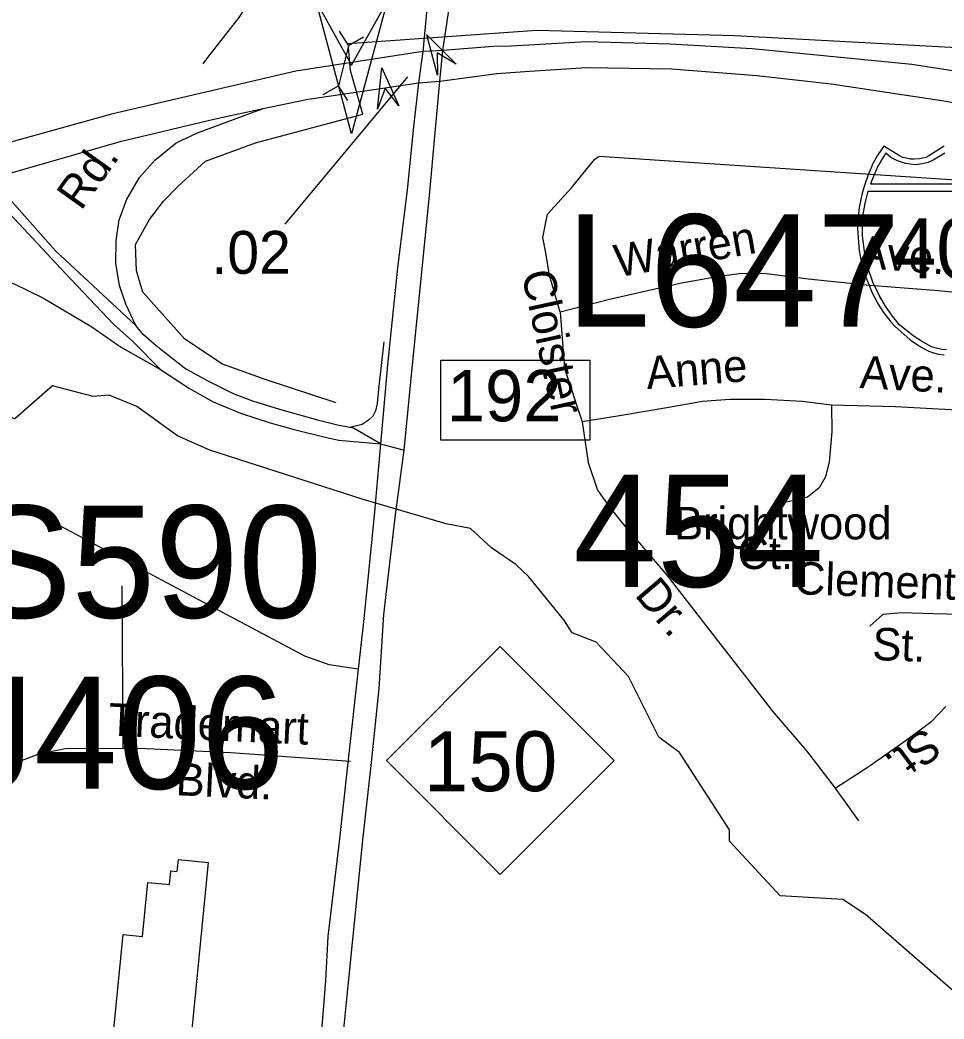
# Model space of a CAD drawing. Extents: x 1547597 to 1699558, y 810033 to 920809.
# Drawn here: x 1626906 to 1629607, y 842310 to 845229 of the extents above; entities that cross this region are included whole.
import ezdxf

# ---------------------------------------------------------------- set-up
doc = ezdxf.new("R2010")
doc.units = 0
for name, color, linetype in [('Exist Cultural Shopping Center Building Footprint', 7, 'Continuous'), ('Exist Hydrographic Creek Single Shore', 7, 'Continuous'), ('Exist Road Non-System Structure Non-Sys Other Number Label', 7, 'Continuous'), ('Exist Road Non-System Type 51', 7, 'Continuous'), ('Exist Road Non-System Type 51 Label', 7, 'Continuous'), ('Exist Road Primary Interstate Divided Center Attributed', 7, 'Continuous'), ('Exist Road Primary Interstate Interchange CELL', 7, 'Continuous'), ('Exist Road Primary Interstate Ramp 1 Lane Attributed', 7, 'Continuous'), ('Exist Road Primary Interstate Shield CELL', 7, 'Continuous'), ('Exist Road Primary Interstate Shield Number Label', 7, 'Continuous'), ('Exist Road Primary Interstate Structure Cantilever Sign Number Label', 7, 'Continuous'), ('Exist Road Primary Interstate Structure Ovrhead Sign Attributed CELL', 7, 'Continuous'), ('Exist Road Primary Interstate Structure Ovrhead Sign Number Label', 7, 'Continuous'), ('Exist Road Primary NC Divided Attributed', 7, 'Continuous'), ('Exist Road Primary NC Service Mileage Hundredths English Label', 7, 'Continuous'), ('Exist Road Primary NC Shield CELL', 7, 'Continuous'), ('Exist Road Primary NC Shield Number Label', 7, 'Continuous'), ('Exist Road Primary NC UnDivided 4 Lane Attributed', 7, 'Continuous'), ('Exist Road Secondary Structure Culvert Attributed CELL', 7, 'Continuous'), ('Exist Road Secondary Structure Culvert CELL', 7, 'Continuous'), ('Exist Road Secondary Structure Standard Bridge Attributed CELL', 7, 'Continuous'), ('Exist Road Secondary Structure Standard Bridge Number Label', 7, 'Continuous')]:
    doc.layers.add(name, color=color, linetype=linetype)

msp = doc.modelspace()

# ---------------------------------------------------------------- linework, layer by layer
at = {"layer": 'Exist Cultural Shopping Center Building Footprint'}
msp.add_lwpolyline([(1627456.6, 842767.4), (1627392.7, 842119.9), (1627167.2, 842142.2), (1627208, 842556.4), (1627264.9, 842550.7), (1627280.5, 842709.1), (1627343.2, 842703), (1627347.2, 842742.9), (1627366.2, 842741), (1627369.6, 842776)], close=True, dxfattribs=at)
at = {"layer": 'Exist Hydrographic Creek Single Shore'}
for points in [[(1627831, 844110.2), (1627626, 844177.4), (1627498.5, 844224), (1627388.2, 844296.3), (1627265.9, 844434.1), (1627247, 844496.2), (1627244.4, 844573.7), (1627284.9, 844646.1), (1627326.2, 844699.5), (1627367.6, 844742.5), (1627448.5, 844816.6), (1627595, 844870), (1627908.6, 844954.5), (1627872.4, 845081.9), (1627865.7, 845160.3), (1628417.6, 845199.9), (1628995.7, 845183.9), (1629807.2, 845140.5), (1629929.5, 845126.7), (1630075.9, 845085.4), (1630455.7, 845077.9), (1630604.3, 845074.7)], [(1627247.8, 844099.9), (1627166.9, 844132.6), (1627120.3, 844129.2), (1627001.5, 844160.2), (1626891.7, 844063.7), (1626556.5, 844184.2), (1626481.7, 844249.4), (1626358.8, 844399.7), (1626045.8, 844711.3), (1625639.8, 844873.9), (1625489.8, 844883.5)], [(1629377.8, 842615), (1629311.8, 842659), (1629128.8, 842669.4), (1628980.8, 842829.9), (1628980.8, 842862.7), (1628833.8, 843088.9), (1628774.3, 843133.4), (1628684.7, 843310.8), (1628590.8, 843410.8), (1628520.2, 843438.3), (1628496.1, 843476.2), (1628393.5, 843602), (1628355.6, 843638.2), (1628285, 843686.4), (1628223, 843743.3), (1628152.3, 843757.1), (1627907, 843829.1), (1627461.5, 843972.4), (1627366.7, 844013.8), (1627247.8, 844099.9)], [(1630570.1, 840506.4), (1630486.8, 840718.2), (1630466.8, 841119.1), (1630403.8, 841419), (1630183.9, 841781.4), (1629814.8, 842235.2), (1629377.8, 842615)]]:
    msp.add_lwpolyline(points, dxfattribs=at)
at = {"layer": 'Exist Road Non-System Type 51'}
msp.add_line((1629289.3, 842984.3), (1629357.9, 842889.2), dxfattribs=at)
for points in [[(1627442.1, 845100.9), (1627455.7, 845120.2), (1627547.3, 845236.8), (1627652.5, 845401.8)], [(1628485.9, 844375.1), (1628454.1, 844482.6), (1628443.2, 844548.6), (1628435.1, 844593.8), (1628448.6, 844661.6), (1628518.7, 844738.5), (1628586, 844821.5), (1628599.4, 844831.2), (1630009.3, 844738.2)], [(1630003.9, 844384.6), (1629902.2, 844402), (1629754.7, 844422.2), (1629579.2, 844438.8), (1629389.6, 844453.6), (1629210.1, 844472.3), (1629080.3, 844488.3), (1629008.5, 844487.4), (1628944.5, 844478.3), (1628840.2, 844460), (1628629.8, 844413), (1628485.9, 844375.1)], [(1628485.9, 844375.1), (1628498, 844210.9), (1628550.2, 844054.9)], [(1629278.4, 844103.5), (1629192.6, 844114.9), (1629084.9, 844120.4), (1628981.6, 844120.5), (1628901.2, 844114.2), (1628802.6, 844096.8), (1628658.5, 844072.9), (1628550.2, 844054.9)], [(1629278.4, 844103.5), (1629279.3, 844025.6), (1629271.9, 843937.7), (1629261.2, 843893.9), (1629242.7, 843862.3), (1629208.3, 843834.8), (1629148.2, 843819.8)], [(1629663.7, 844087.9), (1629466, 844098.7), (1629278.4, 844103.5)], [(1628550.2, 844054.9), (1628567.2, 843936.2), (1628594.3, 843854.9), (1628631.5, 843804), (1628665.8, 843760.9), (1628797.3, 843607.2), (1628911, 843459.6), (1629010.8, 843332.1), (1629105, 843210.7), (1629205.1, 843093.4), (1629289.3, 842984.3)], [(1627894.8, 843332.2), (1627810.6, 843344.9), (1627738.9, 843370.5), (1627335.9, 843584.8), (1626912.1, 843810.7)], [(1627204.6, 843575.6), (1627206.9, 843100.8)], [(1629654.6, 843492.3), (1629576.8, 843493.5), (1629482.8, 843496.8), (1629428.9, 843491.7), (1629390.4, 843458.3)], [(1629289.3, 842984.3), (1629388.3, 843048.7), (1629497.3, 843124.9), (1629572.1, 843179.8), (1629612.6, 843223.2)], [(1627206.9, 843100.8), (1627038.8, 843098.9), (1626958.2, 843082.7), (1626817.7, 843029.7), (1626692.2, 842976.6)], [(1627872.5, 843062), (1627522.4, 843087.3), (1627276, 843098.9), (1627206.9, 843100.8)]]:
    msp.add_lwpolyline(points, dxfattribs=at)
at = {"layer": 'Exist Road Primary Interstate Divided Center Attributed'}
for points in [[(1630001.4, 845006.2), (1629838.6, 845039.5), (1629676.3, 845073.8), (1629513.5, 845099.8), (1629046.6, 845144.8), (1628806.5, 845158.4), (1628562.1, 845165.2), (1628342.6, 845153.1), (1628290.5, 845151.6), (1628142.9, 845140.3)], [(1628083.6, 845136.9), (1627712.6, 845079.9), (1627173.6, 844954.3), (1626756.3, 844838.1)], [(1628142.9, 845140.3), (1628083.6, 845136.9)], [(1628133.5, 845051.1), (1628300.7, 845073.5), (1628395.7, 845080.2), (1628562.1, 845090.4), (1628811, 845086.5), (1629060.2, 845066.7), (1629277.4, 845042.9), (1629613.6, 844991.9), (1629991.3, 844914.1)], [(1627616.8, 844970.8), (1627749.1, 844997.9), (1627940.4, 845026.5), (1628070.9, 845045.6)], [(1628070.9, 845045.6), (1628133.5, 845051.1)], [(1626822.1, 844765.9), (1627203.3, 844875.1), (1627472.8, 844939.4), (1627616.8, 844970.8)]]:
    msp.add_lwpolyline(points, dxfattribs=at)
at = {"layer": 'Exist Road Primary Interstate Interchange CELL'}
msp.add_lwpolyline([(1628136.8, 844234.9), (1628571.7, 844234.9), (1628571.7, 844001.7), (1628136.8, 844001.7)], close=True, dxfattribs=at)
at = {"layer": 'Exist Road Primary Interstate Ramp 1 Lane Attributed'}
for p, q in [((1627838.7, 844001.1), (1627960.1, 843990.6)), ((1627960.1, 843990.6), (1628029.4, 843972.3))]:
    msp.add_line(p, q, dxfattribs=at)
for points in [[(1627245.2, 844337), (1627215.8, 844398.6), (1627197.8, 844453.8), (1627186.3, 844519.2), (1627187.6, 844584.6), (1627196.5, 844645.5), (1627218.3, 844705.8), (1627255.4, 844768.7), (1627300.3, 844820), (1627363.1, 844870), (1627425.7, 844899.9), (1627616.8, 844970.8)], [(1626788.4, 844757.1), (1626875.8, 844663.4), (1627039.4, 844488.8), (1627179.9, 844340.5), (1627235.5, 844291), (1627317.3, 844207.9)], [(1627245.2, 844337), (1627010.5, 844555.2), (1626822.1, 844765.9)], [(1625924, 844438.7), (1626073.9, 844473.5), (1626180.4, 844504.4), (1626299.3, 844526), (1626376.5, 844533.8), (1626516.9, 844538.4), (1626651.3, 844526), (1626771.7, 844498.2), (1626889, 844458.1), (1626975.5, 844416.3), (1627116.6, 844333.1), (1627199.9, 844274.3), (1627317.3, 844207.9)], [(1627871, 844038.8), (1627834.5, 844045.5), (1627783.8, 844057.6), (1627666, 844091.2), (1627586.9, 844115.5), (1627531, 844136.9), (1627454.9, 844174.4), (1627386.9, 844212), (1627304.7, 844277), (1627266.1, 844310.6), (1627245.2, 844337)], [(1627970.1, 844288.5), (1627954, 844150.6), (1627950.2, 844108.6), (1627945.7, 844087.5), (1627938, 844072), (1627924.8, 844059.7), (1627906.6, 844047.5), (1627871, 844038.8)], [(1627317.3, 844207.9), (1627401.8, 844152.5), (1627471.3, 844113.9), (1627551.5, 844079.9), (1627638, 844052.1), (1627704.4, 844033.6), (1627798.5, 844010.4), (1627838.7, 844001.1)], [(1627960.1, 843990.6), (1627881.3, 844036.7), (1627871, 844038.8)]]:
    msp.add_lwpolyline(points, dxfattribs=at)
at = {"layer": 'Exist Road Primary Interstate Shield CELL'}
for points in [[(1629607.6, 844860.9), (1629563.3, 844832.3), (1629554.1, 844828), (1629544.5, 844826), (1629535.4, 844823.5), (1629520.3, 844822.8), (1629508.7, 844823.1), (1629496.8, 844825.2), (1629487.4, 844827.2), (1629476.9, 844832.3), (1629431.8, 844860.9), (1629414.1, 844835.2), (1629399.6, 844809.8), (1629384.3, 844773.8), (1629374.7, 844746), (1629367.9, 844723.1), (1629359.6, 844681.2), (1629355.2, 844644.6), (1629354.5, 844618.8), (1629359.2, 844554.3), (1629366.3, 844519.9), (1629373.5, 844492.1), (1629397.4, 844432.1), (1629415.3, 844398.5), (1629430.7, 844374.3), (1629452.3, 844347.1), (1629464, 844334.2), (1629508.8, 844295), (1629538.7, 844274.6), (1629562.6, 844261.7), (1629573.9, 844257.4), (1629591.4, 844252.5), (1629607.6, 844250.7)], [(1629610.2, 844840.6), (1629576, 844819.9), (1629560.8, 844813.2), (1629543.4, 844808.8), (1629524.3, 844806.4), (1629494.9, 844809.6), (1629471.8, 844817.5), (1629451.9, 844827.9), (1629437.2, 844840.1), (1629426.2, 844823.2), (1629413.5, 844800.4), (1629403.4, 844776.7), (1629393, 844750.5), (1629824.6, 844750.4)], [(1629614.7, 844265.4), (1629601, 844266.3), (1629584.3, 844270.7), (1629570.9, 844274.4), (1629541.5, 844290.3), (1629517.6, 844306.3), (1629477.8, 844338.9), (1629456.4, 844364), (1629436.3, 844393.4), (1629418.5, 844423.5), (1629399.4, 844463.2), (1629385.9, 844503.1), (1629376.1, 844546.1), (1629369.5, 844598.8), (1629368.8, 844630.8), (1629370.8, 844661.7), (1629373.7, 844677.8), (1629377.6, 844697.9), (1629385.5, 844728.9), (1629827.1, 844729.1)]]:
    msp.add_lwpolyline(points, dxfattribs=at)
at = {"layer": 'Exist Road Primary Interstate Structure Ovrhead Sign Attributed CELL'}
msp.add_lwpolyline([(1627951.5, 844968.7), (1627963.9, 845090), (1628013.8, 844978.8), (1627973.6, 845029.9)], close=True, dxfattribs=at)
at = {"layer": 'Exist Road Primary NC Divided Attributed'}
for points in [[(1627960.1, 843990.6), (1627943, 843791.8), (1627926.9, 843634), (1627910.3, 843470.6), (1627894.8, 843332.2), (1627864.9, 843059.7), (1627840.6, 842836), (1627806.2, 842550.7), (1627799.5, 842422.3), (1627779.6, 842177.5)], [(1627842.7, 842173.1), (1627866, 842406.8), (1627908.6, 842832.1), (1627933.6, 843059.7), (1627956.3, 843275.7), (1627969.6, 843491.6), (1628004.4, 843782.9), (1628029.4, 843972.3)]]:
    msp.add_lwpolyline(points, dxfattribs=at)
at = {"layer": 'Exist Road Primary NC Service Mileage Hundredths English Label'}
msp.add_line((1628039.5, 845063.5), (1627681, 844632.4), dxfattribs=at)
at = {"layer": 'Exist Road Primary NC Shield CELL'}
msp.add_lwpolyline([(1627977.5, 843065.3), (1628310.5, 843398.3), (1628643.5, 843065.3), (1628310.5, 842732.3)], close=True, dxfattribs=at)
at = {"layer": 'Exist Road Primary NC UnDivided 4 Lane Attributed'}
for points in [[(1628100.8, 845313.6), (1628083.6, 845136.9)], [(1628142.9, 845140.3), (1628167.8, 845310.8)], [(1628083.6, 845136.9), (1628070.9, 845045.6)], [(1628133.5, 845051.1), (1628142.9, 845140.3)], [(1628070.9, 845045.6), (1628056.5, 844917.1), (1628038.2, 844732.7), (1628010, 844505.1), (1627981.7, 844230.9), (1627960.1, 843990.6)], [(1628029.4, 843972.3), (1628053.2, 844211.6), (1628083.6, 844521.7), (1628104.7, 844727.1), (1628133.5, 845051.1)]]:
    msp.add_lwpolyline(points, dxfattribs=at)
at = {"layer": 'Exist Road Secondary Structure Culvert Attributed CELL'}
msp.add_lwpolyline([(1627979.3, 845283.4), (1627875.8, 844897), (1627772.3, 845283.4), (1627875.8, 845097)], close=True, dxfattribs=at)
at = {"layer": 'Exist Road Secondary Structure Culvert CELL'}
for p, q in [((1627839.5, 845197.1), (1627866.7, 845154.3)), ((1627911, 845179.2), (1627866.7, 845154.3)), ((1627866.7, 845154.3), (1627837.3, 845037)), ((1627793, 845012.1), (1627837.3, 845037)), ((1627864.5, 844994.2), (1627837.3, 845037))]:
    msp.add_line(p, q, dxfattribs=at)
at = {"layer": 'Exist Road Secondary Structure Standard Bridge Attributed CELL'}
msp.add_lwpolyline([(1628127.3, 845068.5), (1628095.7, 845186.2), (1628181.9, 845100), (1628126.2, 845133.4)], close=True, dxfattribs=at)

# ---------------------------------------------------------------- texts
at = {"layer": 'Exist Road Non-System Structure Non-Sys Other Number Label'}
msp.add_text('J406', height=328.08, dxfattribs=at).set_placement((1626728.2, 842982.5))
at = {"layer": 'Exist Road Non-System Type 51 Label'}
for s, rotation, p in [('Rd.', 54.4664, (1627084.9, 844669.5)), ('Warren', 9.9567, (1628653, 844477.1)), ('Ave.', 355.5209, (1629353.9, 844505.8)), ('Cloister', 282.3546, (1628371.8, 844488.9)), ('Anne', 4.5348, (1628739.8, 844150.7)), ('Ave.', 356.869, (1629359.4, 844153.8)), ('Brightwood', 0.0222, (1628818.5, 843711.3)), ('Ct.', 359.8766, (1629004, 843624.8)), ('Clement', 357.9847, (1629167.6, 843551.5)), ('Dr.', 310.4702, (1628700.6, 843548.3)), ('St.', 357.9847, (1629396.8, 843359.1)), ('Trademart', 357.3448, (1627163.2, 843138.5)), ('St.', 216.8464, (1629551.6, 843165.7)), ('Blvd.', 357.3448, (1627360.3, 842964))]:
    msp.add_text(s, height=95, rotation=rotation, dxfattribs=at).set_placement(p)
at = {"layer": 'Exist Road Primary Interstate Interchange CELL'}
msp.add_text('192', height=150, dxfattribs=at).set_placement((1628154.4, 844056.6))
at = {"layer": 'Exist Road Primary Interstate Shield Number Label'}
msp.add_text('40', height=175, dxfattribs=at).set_placement((1629454.7, 844474.4))
at = {"layer": 'Exist Road Primary Interstate Structure Cantilever Sign Number Label'}
msp.add_text('L647', height=328.08, dxfattribs=at).set_placement((1628503.7, 844333))
at = {"layer": 'Exist Road Primary Interstate Structure Ovrhead Sign Number Label'}
msp.add_text('S590', height=328.08, dxfattribs=at).set_placement((1626764.5, 843482.4))
at = {"layer": 'Exist Road Primary NC Service Mileage Hundredths English Label'}
msp.add_text('.02', height=125, rotation=0.1946, dxfattribs=at).set_placement((1627466.2, 844487.4))
at = {"layer": 'Exist Road Primary NC Shield Number Label'}
msp.add_text('150', height=175, dxfattribs=at).set_placement((1628086.7, 842975.6))
at = {"layer": 'Exist Road Secondary Structure Standard Bridge Number Label'}
msp.add_text('454', height=328.08, dxfattribs=at).set_placement((1628524, 843572.7))

doc.saveas('drawing.dxf')
